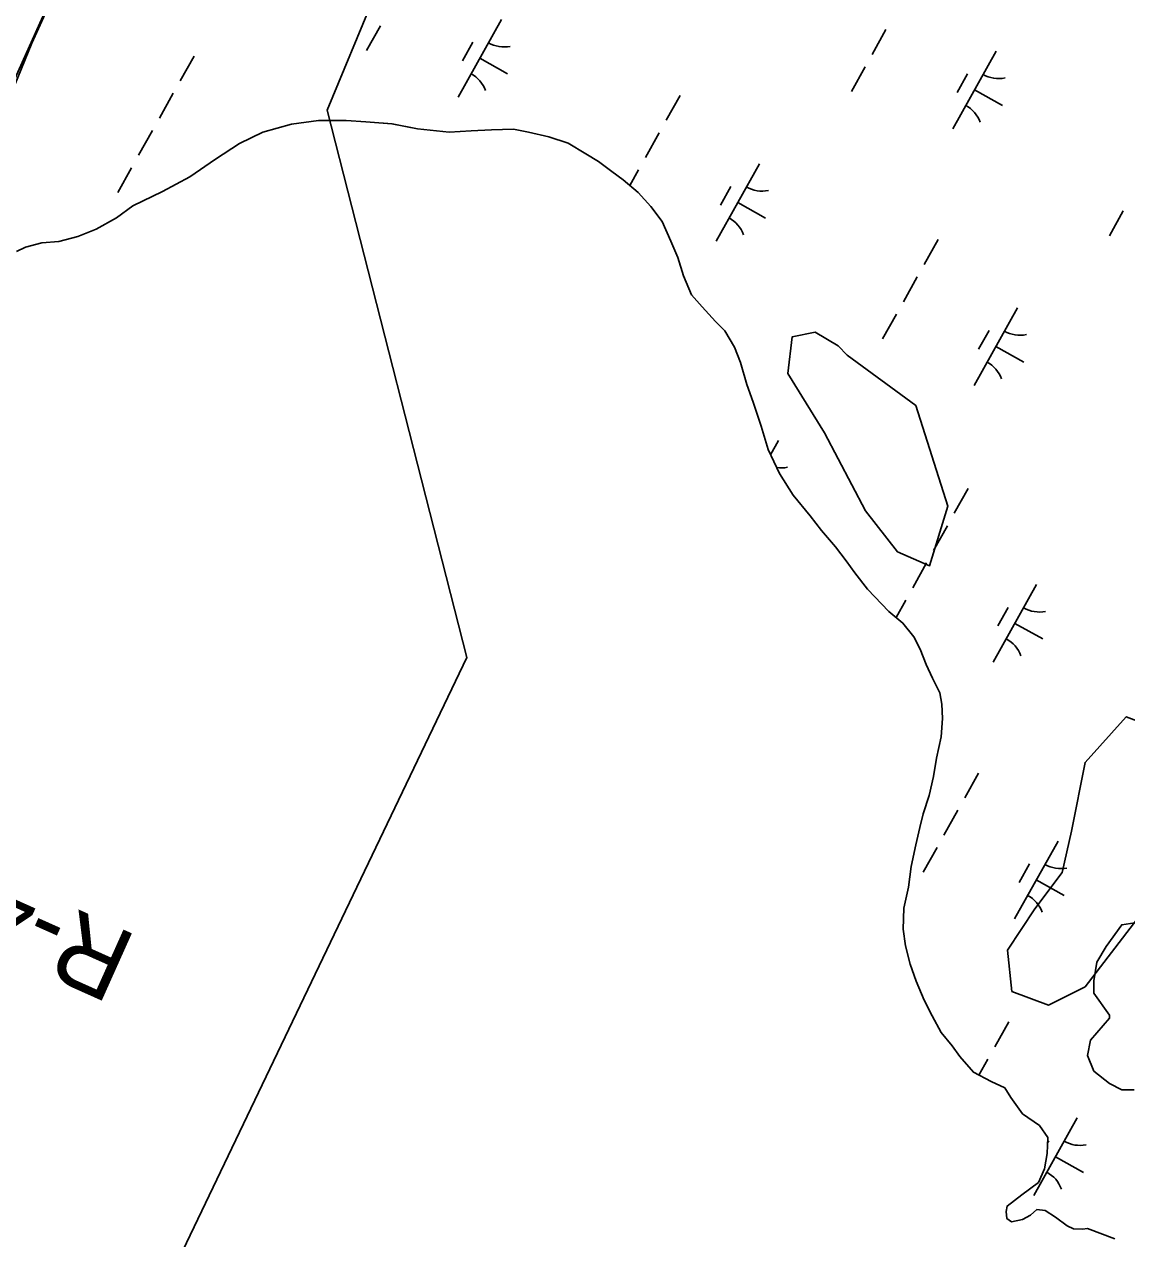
# Model space of a CAD drawing. Extents: x 3923531 to 3943530, y 207391 to 229799.
# Drawn here: x 3937887 to 3938508, y 220505 to 221189 of the extents above; entities that cross this region are included whole.
import ezdxf

# ---------------------------------------------------------------- set-up
doc = ezdxf.new("R2010")
doc.units = 0
for name, color, linetype in [('V-RIVR-EDGE', 7, 'Continuous'), ('V-RIVR-RANG-IDEN', 7, 'Continuous'), ('V-SITE-VEGE', 7, 'Continuous'), ('V-TOPO-SHOR', 7, 'Continuous'), ('V-UTIL-LINE', 7, 'Continuous'), ('V-WETL-SWMP', 7, 'Continuous')]:
    doc.layers.add(name, color=color, linetype=linetype)

msp = doc.modelspace()

# ---------------------------------------------------------------- linework, layer by layer
at = {"layer": 'V-RIVR-EDGE'}
msp.add_lwpolyline([(3938138.31, 221735), (3938127.29, 221693.29), (3938113.9, 221668.88), (3938091.86, 221637.4), (3938010.79, 221479.96), (3937920.26, 221268.22), (3937906.88, 221213.9), (3937865.16, 221121.02)], dxfattribs=at)
at = {"layer": 'V-SITE-VEGE'}
for points in [[(3938389.08, 220974.37), (3938407.1, 220917.69), (3938396.81, 220884.2), (3938378.78, 220891.93), (3938360.76, 220915.12), (3938337.58, 220958.91), (3938316.98, 220992.41), (3938319.56, 221013.02), (3938332.43, 221015.59), (3938345.31, 221007.86), (3938350.46, 221002.71)], [(3938484.35, 220647.18), (3938463.75, 220636.88), (3938443.15, 220644.6), (3938440.58, 220667.79), (3938456.03, 220690.98), (3938471.48, 220711.59), (3938476.62, 220734.78), (3938484.35, 220773.42), (3938507.52, 220799.18), (3938548.72, 220783.73), (3938551.3, 220755.39), (3938543.57, 220724.47)]]:
    msp.add_lwpolyline(points, close=True, dxfattribs=at)
at = {"layer": 'V-TOPO-SHOR'}
for points in [[(3937882.87, 221061.08), (3937888.04, 221063.48), (3937897.18, 221065.89), (3937906.72, 221066.71), (3937917.45, 221069.52), (3937927.78, 221073.53), (3937939.3, 221079.92), (3937948.43, 221086.71), (3937965.12, 221094.71), (3937980.6, 221103.1), (3937994.9, 221113.08), (3938008.39, 221121.87), (3938021.5, 221128.27), (3938037.8, 221132.69), (3938052.91, 221134.72), (3938068.42, 221134.76), (3938079.56, 221133.99), (3938094.27, 221132.84), (3938108.6, 221130.09), (3938126.5, 221128.15), (3938138.83, 221128.98), (3938150.36, 221129.41), (3938162.69, 221129.84), (3938171.05, 221128.27), (3938182.59, 221125.52), (3938193.34, 221121.97), (3938203.3, 221116.03), (3938210.47, 221111.67), (3938218.04, 221106.12), (3938224.42, 221101.37), (3938232.79, 221094.23), (3938239.97, 221086.3), (3938246.35, 221077.96), (3938251.16, 221066.84), (3938255.16, 221057.7), (3938258.37, 221047.37), (3938262.77, 221036.64), (3938268.76, 221029.9), (3938276.33, 221021.56), (3938281.52, 221016.41), (3938287.11, 221007.27), (3938290.32, 220998.53), (3938293.93, 220986.21), (3938297.54, 220976.28), (3938301.95, 220962.77), (3938305.96, 220949.65), (3938312.36, 220936.15), (3938319.95, 220923.84), (3938329.53, 220912.33), (3938335.91, 220903.99), (3938343.89, 220894.87), (3938349.88, 220886.93), (3938354.67, 220880.18), (3938361.85, 220871.05), (3938373.91, 220858.34)], [(3938373.91, 220858.34), (3938381.82, 220851.88), (3938387.92, 220844.24), (3938391.44, 220837.23), (3938394.94, 220828.62), (3938398.45, 220820.81), (3938402.55, 220812.59), (3938403.68, 220806.2), (3938403.99, 220798.22), (3938403.29, 220787.86), (3938400.77, 220775.93), (3938399.07, 220765.58), (3938396.57, 220754.84), (3938393.27, 220744.51), (3938391.4, 220736.75), (3938389.1, 220727.01), (3938386.39, 220714.88), (3938384.87, 220703.33), (3938382.35, 220691.4), (3938382.03, 220679.64), (3938383.33, 220670.25), (3938385.81, 220659.86), (3938389.3, 220650.26), (3938393.78, 220639.65), (3938398.27, 220630.83), (3938403.36, 220621.41), (3938409.46, 220613.97), (3938413.79, 220607.94), (3938421.47, 220599.09), (3938431.38, 220593.8), (3938439.12, 220590.33), (3938442.45, 220584.92), (3938449.13, 220575.68), (3938458.64, 220569.2), (3938463.35, 220562.38), (3938463.06, 220553.41), (3938461.57, 220544.65), (3938458.1, 220537.11), (3938448.66, 220530.03), (3938440.42, 220523.74), (3938440, 220520.75), (3938440.35, 220516.76), (3938442.92, 220514.94), (3938449.12, 220516.27), (3938453.53, 220518.62), (3938457.15, 220521.77), (3938461.93, 220521.32), (3938467.67, 220517.48), (3938474.2, 220512.62), (3938477.77, 220510.99), (3938482.95, 220510.74), (3938485.75, 220511.11), (3938501.04, 220505.37)], [(3938517.26, 220683.84), (3938504.99, 220682.09), (3938496.23, 220669.82), (3938490.97, 220661.06), (3938489.22, 220650.54), (3938489.22, 220643.53), (3938497.98, 220631.26), (3938497.98, 220629.5), (3938487.46, 220617.23), (3938485.71, 220608.47), (3938489.22, 220599.7), (3938497.98, 220592.69), (3938504.99, 220589.19), (3938512, 220589.19)]]:
    msp.add_lwpolyline(points, dxfattribs=at)
at = {"layer": 'V-UTIL-LINE'}
msp.add_lwpolyline([(3939084.62, 223621.72), (3938057.71, 221140.48), (3938136.4, 220832.47), (3937591.63, 219695.21), (3936312.73, 217957.68), (3935106.6, 216231.89), (3934055.84, 214955.86), (3930691.13, 211497.88), (3930457.99, 211185.48)], dxfattribs=at)
at = {"layer": 'V-WETL-SWMP'}
for p, q in [((3937891.56, 221178.26), (3937901.83, 221200.95)), ((3938087.74, 221188.05), (3938079.94, 221174.08)), ((3938155.83, 221191.58), (3938131.44, 221147.93)), ((3938372.28, 221185.96), (3938364.48, 221171.99)), ((3938139.83, 221178.76), (3938133.97, 221168.28)), ((3937882.07, 221154.77), (3937891.56, 221178.26)), ((3938434.24, 221173.77), (3938409.86, 221130.12)), ((3937982.87, 221171.03), (3937975.07, 221157.06)), ((3938143.64, 221169.76), (3938159.35, 221160.98)), ((3938360.58, 221165.01), (3938352.78, 221151.04)), ((3938418.24, 221160.95), (3938412.39, 221150.47)), ((3938422.05, 221151.95), (3938437.76, 221143.17)), ((3937971.17, 221150.08), (3937963.37, 221136.11)), ((3938256.36, 221148.83), (3938248.56, 221134.86)), ((3938037.8, 221132.69), (3938021.5, 221128.27)), ((3938052.91, 221134.72), (3938037.8, 221132.69)), ((3938068.42, 221134.76), (3938052.91, 221134.72)), ((3938079.56, 221133.99), (3938068.42, 221134.76)), ((3938094.28, 221132.84), (3938079.56, 221133.99)), ((3938108.6, 221130.09), (3938094.28, 221132.84)), ((3937959.46, 221129.13), (3937951.66, 221115.16)), ((3938021.5, 221128.27), (3938008.4, 221121.87)), ((3938126.5, 221128.15), (3938108.6, 221130.09)), ((3938138.83, 221128.98), (3938126.5, 221128.15)), ((3938150.36, 221129.41), (3938138.83, 221128.98)), ((3938162.69, 221129.84), (3938150.36, 221129.41)), ((3938171.05, 221128.27), (3938162.69, 221129.84)), ((3938182.59, 221125.52), (3938171.05, 221128.27)), ((3938193.34, 221121.97), (3938182.59, 221125.52)), ((3938244.66, 221127.87), (3938236.86, 221113.91)), ((3938008.4, 221121.87), (3937994.9, 221113.08)), ((3938203.3, 221116.03), (3938193.34, 221121.97)), ((3937994.9, 221113.08), (3937980.6, 221103.1)), ((3938210.47, 221111.67), (3938203.3, 221116.03)), ((3938218.04, 221106.12), (3938210.47, 221111.67)), ((3938301.04, 221110.46), (3938276.66, 221066.81)), ((3937947.76, 221108.17), (3937939.96, 221094.21)), ((3938224.42, 221101.37), (3938218.04, 221106.12)), ((3938232.95, 221106.92), (3938228.1, 221098.23)), ((3937980.6, 221103.1), (3937965.12, 221094.71)), ((3938232.79, 221094.23), (3938224.42, 221101.37)), ((3938285.04, 221097.64), (3938279.19, 221087.16)), ((3937965.12, 221094.71), (3937948.43, 221086.71)), ((3938239.97, 221086.3), (3938232.79, 221094.23)), ((3937948.43, 221086.71), (3937939.3, 221079.92)), ((3938246.36, 221077.96), (3938239.97, 221086.3)), ((3938288.85, 221088.64), (3938304.56, 221079.86)), ((3938505.79, 221083.89), (3938497.99, 221069.92)), ((3937939.3, 221079.92), (3937927.79, 221073.53)), ((3938251.16, 221066.84), (3938246.36, 221077.96)), ((3937917.45, 221069.52), (3937906.72, 221066.71)), ((3937927.79, 221073.53), (3937917.45, 221069.52)), ((3937888.04, 221063.48), (3937882.87, 221061.08)), ((3937897.18, 221065.89), (3937888.04, 221063.48)), ((3937906.72, 221066.71), (3937897.18, 221065.89)), ((3938255.16, 221057.7), (3938251.16, 221066.84)), ((3938401.58, 221067.7), (3938393.77, 221053.73)), ((3938258.37, 221047.37), (3938255.16, 221057.7)), ((3938262.77, 221036.64), (3938258.37, 221047.37)), ((3938389.87, 221046.75), (3938382.07, 221032.78)), ((3938268.76, 221029.89), (3938262.77, 221036.64)), ((3938276.34, 221021.56), (3938268.76, 221029.89)), ((3938446.26, 221029.34), (3938421.87, 220985.69)), ((3938281.52, 221016.41), (3938276.34, 221021.56)), ((3938378.17, 221025.8), (3938370.36, 221011.83)), ((3938287.11, 221007.27), (3938281.52, 221016.41)), ((3938430.25, 221016.51), (3938424.4, 221006.04)), ((3938434.06, 221007.51), (3938449.78, 220998.73)), ((3938290.32, 220998.53), (3938287.11, 221007.27)), ((3938293.93, 220986.21), (3938290.32, 220998.53)), ((3938297.54, 220976.28), (3938293.93, 220986.21)), ((3938301.95, 220962.77), (3938297.54, 220976.28)), ((3938305.96, 220949.65), (3938301.95, 220962.77)), ((3938311.85, 220954.69), (3938307.37, 220946.67)), ((3938312.36, 220936.15), (3938305.96, 220949.65)), ((3938319.95, 220923.84), (3938312.36, 220936.15)), ((3938418.51, 220927.66), (3938410.71, 220913.69)), ((3938329.53, 220912.33), (3938319.95, 220923.84)), ((3938335.91, 220903.99), (3938329.53, 220912.33)), ((3938406.81, 220906.71), (3938399.01, 220892.74)), ((3938343.89, 220894.87), (3938335.91, 220903.99)), ((3938349.88, 220886.93), (3938343.89, 220894.87)), ((3938354.67, 220880.18), (3938349.88, 220886.93)), ((3938395.1, 220885.75), (3938387.3, 220871.79)), ((3938361.85, 220871.05), (3938354.67, 220880.18)), ((3938373.92, 220858.34), (3938361.85, 220871.05)), ((3938457.06, 220873.57), (3938432.68, 220829.91)), ((3938383.4, 220864.8), (3938377.95, 220855.04)), ((3938381.82, 220851.88), (3938373.92, 220858.34)), ((3938441.06, 220860.74), (3938435.21, 220850.26)), ((3938387.92, 220844.24), (3938381.82, 220851.88)), ((3938444.87, 220851.74), (3938460.59, 220842.96)), ((3938391.44, 220837.23), (3938387.92, 220844.24)), ((3938394.94, 220828.62), (3938391.44, 220837.23)), ((3938398.45, 220820.81), (3938394.94, 220828.62)), ((3938402.55, 220812.59), (3938398.45, 220820.81)), ((3938403.68, 220806.2), (3938402.55, 220812.59)), ((3938403.99, 220798.22), (3938403.68, 220806.2)), ((3938403.29, 220787.86), (3938403.99, 220798.22)), ((3938400.77, 220775.93), (3938403.29, 220787.86)), ((3938399.07, 220765.58), (3938400.77, 220775.93)), ((3938396.57, 220754.84), (3938399.07, 220765.58)), ((3938424.4, 220767.49), (3938416.6, 220753.53)), ((3938393.27, 220744.51), (3938396.57, 220754.84)), ((3938391.4, 220736.75), (3938393.27, 220744.51)), ((3938412.69, 220746.54), (3938404.89, 220732.57)), ((3938389.1, 220727.01), (3938391.4, 220736.75)), ((3938469.08, 220729.13), (3938444.69, 220685.48)), ((3938386.39, 220714.88), (3938389.1, 220727.01)), ((3938400.99, 220725.59), (3938393.19, 220711.62)), ((3938384.87, 220703.33), (3938386.39, 220714.88)), ((3938453.08, 220716.3), (3938447.22, 220705.83)), ((3938456.88, 220707.3), (3938472.6, 220698.52)), ((3938382.35, 220691.39), (3938384.87, 220703.33)), ((3938382.03, 220679.64), (3938382.35, 220691.39)), ((3938383.33, 220670.25), (3938382.03, 220679.64)), ((3938385.82, 220659.86), (3938383.33, 220670.25)), ((3938389.3, 220650.26), (3938385.82, 220659.86)), ((3938393.78, 220639.65), (3938389.3, 220650.26)), ((3938398.27, 220630.83), (3938393.78, 220639.65)), ((3938403.36, 220621.41), (3938398.27, 220630.83)), ((3938441.34, 220627.45), (3938433.53, 220613.48)), ((3938409.46, 220613.97), (3938403.36, 220621.41)), ((3938413.79, 220607.94), (3938409.46, 220613.97)), ((3938421.47, 220599.09), (3938413.79, 220607.94)), ((3938429.63, 220606.5), (3938424.57, 220597.44)), ((3938431.38, 220593.8), (3938421.47, 220599.09)), ((3938439.12, 220590.33), (3938431.38, 220593.8)), ((3938442.45, 220584.92), (3938439.12, 220590.33)), ((3938449.13, 220575.68), (3938442.45, 220584.92)), ((3938458.64, 220569.2), (3938449.13, 220575.68)), ((3938479.89, 220573.36), (3938455.5, 220529.71)), ((3938463.35, 220562.37), (3938458.64, 220569.2)), ((3938463.06, 220553.41), (3938463.35, 220562.37)), ((3938463.88, 220560.53), (3938463.25, 220559.41)), ((3938461.57, 220544.65), (3938463.06, 220553.41)), ((3938467.69, 220551.53), (3938483.41, 220542.75)), ((3938458.11, 220537.11), (3938461.57, 220544.65)), ((3938448.66, 220530.03), (3938458.11, 220537.11)), ((3938440.42, 220523.74), (3938448.66, 220530.03)), ((3938439.99, 220520.75), (3938440.42, 220523.74)), ((3938440.35, 220516.76), (3938439.99, 220520.75)), ((3938442.92, 220514.94), (3938440.35, 220516.76)), ((3938449.12, 220516.27), (3938442.92, 220514.94)), ((3938453.53, 220518.62), (3938449.12, 220516.27)), ((3938457.15, 220521.77), (3938453.53, 220518.62)), ((3938461.93, 220521.32), (3938457.15, 220521.77)), ((3938467.67, 220517.48), (3938461.93, 220521.32)), ((3938474.2, 220512.62), (3938467.67, 220517.48)), ((3938477.77, 220510.99), (3938474.2, 220512.62)), ((3938482.95, 220510.74), (3938477.77, 220510.99)), ((3938485.75, 220511.11), (3938482.95, 220510.74)), ((3938501.04, 220505.37), (3938485.75, 220511.11))]:
    msp.add_line(p, q, dxfattribs=at)
for centre, start, end in [((3938157.32, 221193.76), 240.03808, 281.58174), ((3938130.37, 221145.53), 20.03808, 61.58174), ((3938435.73, 221175.95), 240.03808, 281.58174), ((3938408.79, 221127.72), 20.03808, 61.58174), ((3938302.53, 221112.63), 240.03808, 281.58174), ((3938275.59, 221064.41), 20.03808, 61.58174), ((3938447.74, 221031.51), 240.03808, 281.58174), ((3938420.8, 220983.28), 20.03808, 61.58174), ((3938313.34, 220956.86), 261.75146, 281.58174), ((3938458.55, 220875.74), 240.03808, 281.58174), ((3938431.61, 220827.51), 20.03808, 61.58174), ((3938470.56, 220731.3), 240.03808, 281.58174), ((3938443.62, 220683.07), 20.03808, 61.58174), ((3938481.37, 220575.53), 240.03808, 281.58174), ((3938454.43, 220527.3), 20.03808, 61.58174)]:
    msp.add_arc(centre, 17.62, start, end, dxfattribs=at)

# ---------------------------------------------------------------- texts
at = {"layer": 'V-RIVR-RANG-IDEN'}
msp.add_text('R-42-B', height=41.5, rotation=155.87862, dxfattribs=at).set_placement((3937952.04, 220675.41))

doc.saveas('drawing.dxf')
